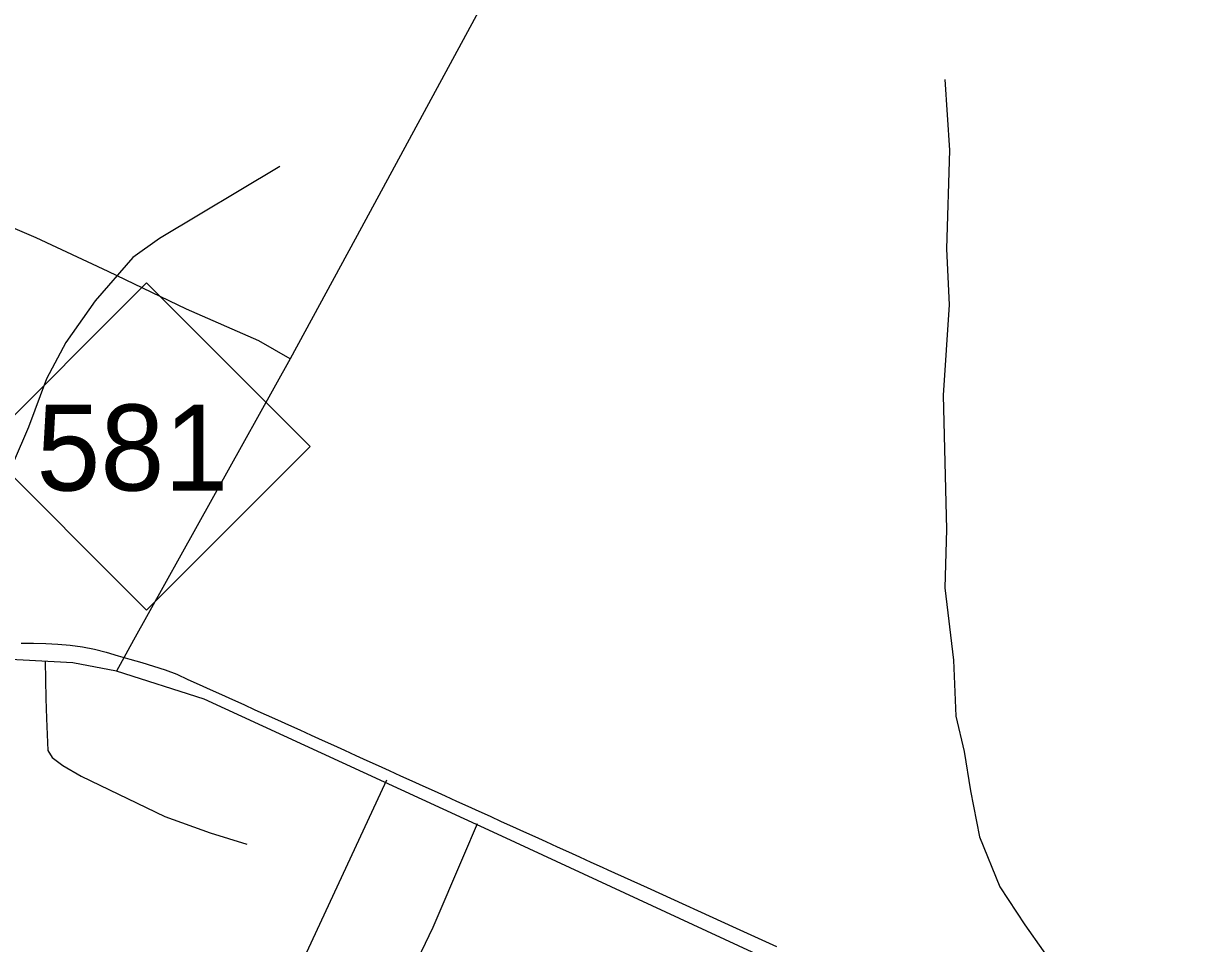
# Model space of a CAD drawing. Extents: x 2260773 to 2342389, y 552869 to 618546.
# Drawn here: x 2291288 to 2293686, y 599147 to 601018 of the extents above; entities that cross this region are included whole.
import ezdxf

# ---------------------------------------------------------------- set-up
doc = ezdxf.new("R2010")
doc.units = 0
for name, color, linetype in [('Exist Boundary Political City Limit New', 7, 'Continuous'), ('Exist Hydrographic Misc Water Feature', 7, 'Continuous'), ('Exist Road Non-System Type 51', 7, 'Continuous'), ('Exist Road Primary NC Attributed', 7, 'Continuous'), ('Exist Road Primary NC Shield CELL', 7, 'Continuous'), ('Exist Road Primary NC Shield Number Label', 7, 'Continuous'), ('Map Preparation Boundary City Limit Buffer Line', 7, 'Continuous')]:
    doc.layers.add(name, color=color, linetype=linetype)

msp = doc.modelspace()

# ---------------------------------------------------------------- linework, layer by layer
at = {"layer": 'Exist Boundary Political City Limit New'}
msp.add_lwpolyline([(2291283.2, 599757.7), (2291308.2, 599757.4), (2291333.2, 599756.6), (2291358, 599755.5), (2291383, 599753.5), (2291407.8, 599750.1), (2291432.2, 599745.1), (2291456.5, 599738.9), (2291480.5, 599731.9), (2291504.5, 599725.1), (2291528.8, 599718.3), (2291552.5, 599710.9), (2291576.2, 599703), (2291599.8, 599694.1), (2291622.5, 599683.8), (2291645.2, 599673.6), (2291668, 599663.2), (2291690.8, 599652.9), (2291713.5, 599642.6), (2291736.2, 599632.3), (2291759, 599622), (2291781.8, 599611.7), (2291804.5, 599601.4), (2291827.5, 599591.1), (2291850.2, 599580.8), (2291873, 599570.4), (2291895.8, 599560.1), (2291918.5, 599549.8), (2291941.2, 599539.4), (2291964, 599529.1), (2291986.8, 599518.8), (2292009.5, 599508.5), (2292032.2, 599498.1), (2292055, 599487.8), (2292077.8, 599477.5), (2292100.5, 599467.2), (2292123.5, 599456.8), (2292146.2, 599446.5), (2292169, 599436.2), (2292191.8, 599425.9), (2292214.5, 599415.5), (2292237.2, 599405.2), (2292260, 599394.9), (2292282.8, 599384.5), (2292305.5, 599374.2), (2292328.2, 599363.9), (2292351, 599353.6), (2292373.8, 599343.2), (2292396.5, 599332.9), (2292419.2, 599322.6), (2292442, 599312.2), (2292465, 599301.9), (2292477, 599296.4), (2292556.5, 599260.2), (2292738.2, 599177.5), (2292820.2, 599140.2)], dxfattribs=at)
at = {"layer": 'Exist Hydrographic Misc Water Feature'}
for points in [[(2293162.7, 600903.7), (2293171.9, 600760), (2293165.7, 600559.7), (2293171.1, 600445.8), (2293158.8, 600261.9), (2293165.5, 599988.4), (2293162.2, 599870), (2293179.9, 599722.6), (2293184.6, 599608.7), (2293201.6, 599536.8), (2293214.3, 599457.1), (2293233.2, 599363.4), (2293274.4, 599261.5), (2293324.9, 599184.1), (2293399.5, 599078.8)], [(2291809.3, 600726.7), (2291564.9, 600580.6), (2291510.8, 600542.1), (2291434.1, 600453.6), (2291374.4, 600369.2), (2291335.2, 600294.8), (2291298.1, 600196.6), (2291266.9, 600124.3)]]:
    msp.add_lwpolyline(points, dxfattribs=at)
at = {"layer": 'Exist Road Non-System Type 51'}
for p, q in [((2291830.9, 600336), (2291512.2, 599763.5)), ((2291512.2, 599763.5), (2291477, 599700.2)), ((2291331.9, 599720.6), (2291333.8, 599644.9)), ((2292026.7, 599478.7), (2291996.2, 599413)), ((2292183.7, 599325.5), (2292211.4, 599390.6))]:
    msp.add_line(p, q, dxfattribs=at)
for points in [[(2292496.6, 601546.5), (2292388.4, 601349.8), (2292218.1, 601049.9), (2291962.6, 600579.5), (2291830.9, 600336)], [(2291830.9, 600336), (2291767.1, 600372.2), (2291619.7, 600436.7), (2291460.2, 600513.2), (2291313.9, 600582), (2291170.8, 600643.2)], [(2291333.8, 599644.9), (2291334.8, 599604.4), (2291337.7, 599539), (2291346.4, 599524.5), (2291368.1, 599508.6), (2291405.1, 599487), (2291575.7, 599404.5), (2291668, 599371.5), (2291742.1, 599348.2)], [(2291996.2, 599413), (2291815.1, 599023), (2291811.2, 599009.1), (2291811.5, 598993.1), (2291819.6, 598977.1), (2291835.7, 598965.2), (2291964.2, 598912.4), (2291978.1, 598910.5), (2291986.2, 598912.8), (2291993.9, 598920.8), (2292011.7, 598950.8), (2292121.6, 599179.9), (2292183.7, 599325.5)]]:
    msp.add_lwpolyline(points, dxfattribs=at)
at = {"layer": 'Exist Road Primary NC Attributed'}
msp.add_lwpolyline([(2293686.4, 598707.2), (2293131.7, 598961.1), (2292261.1, 599364.6), (2291655.3, 599643.2), (2291477, 599700.2), (2291388.5, 599717.7), (2291249.1, 599724.9), (2291128.7, 599704.6), (2290992.3, 599668.3), (2290873.4, 599627.5)], dxfattribs=at)
at = {"layer": 'Exist Road Primary NC Shield CELL'}
msp.add_lwpolyline([(2291205.2, 600157.5), (2291538.2, 600490.5), (2291871.2, 600157.5), (2291538.2, 599824.5)], close=True, dxfattribs=at)
at = {"layer": 'Map Preparation Boundary City Limit Buffer Line'}
msp.add_lwpolyline([(2291283.2, 599757.7), (2291308.2, 599757.4), (2291333.2, 599756.6), (2291358, 599755.5), (2291383, 599753.5), (2291407.8, 599750.1), (2291432.2, 599745.1), (2291456.5, 599738.9), (2291480.5, 599731.9), (2291504.5, 599725.1), (2291528.8, 599718.3), (2291552.5, 599710.9), (2291576.2, 599703), (2291599.8, 599694.1), (2291622.5, 599683.8), (2291645.2, 599673.6), (2291668, 599663.2), (2291690.8, 599652.9), (2291713.5, 599642.6), (2291736.2, 599632.3), (2291759, 599622), (2291781.8, 599611.7), (2291804.5, 599601.4), (2291827.5, 599591.1), (2291850.2, 599580.8), (2291873, 599570.4), (2291895.8, 599560.1), (2291918.5, 599549.8), (2291941.2, 599539.4), (2291964, 599529.1), (2291986.8, 599518.8), (2292009.5, 599508.5), (2292032.2, 599498.1), (2292055, 599487.8), (2292077.8, 599477.5), (2292100.5, 599467.2), (2292123.5, 599456.8), (2292146.2, 599446.5), (2292169, 599436.2), (2292191.8, 599425.9), (2292214.5, 599415.5), (2292237.2, 599405.2), (2292260, 599394.9), (2292282.8, 599384.5), (2292305.5, 599374.2), (2292328.2, 599363.9), (2292351, 599353.6), (2292373.8, 599343.2), (2292396.5, 599332.9), (2292419.2, 599322.6), (2292442, 599312.2), (2292465, 599301.9), (2292477, 599296.4), (2292556.5, 599260.2), (2292738.2, 599177.5), (2292820.2, 599140.2)], dxfattribs=at)

# ---------------------------------------------------------------- texts
at = {"layer": 'Exist Road Primary NC Shield Number Label'}
msp.add_text('581', height=175, dxfattribs=at).set_placement((2291314.3, 600067.8))

doc.saveas('drawing.dxf')
